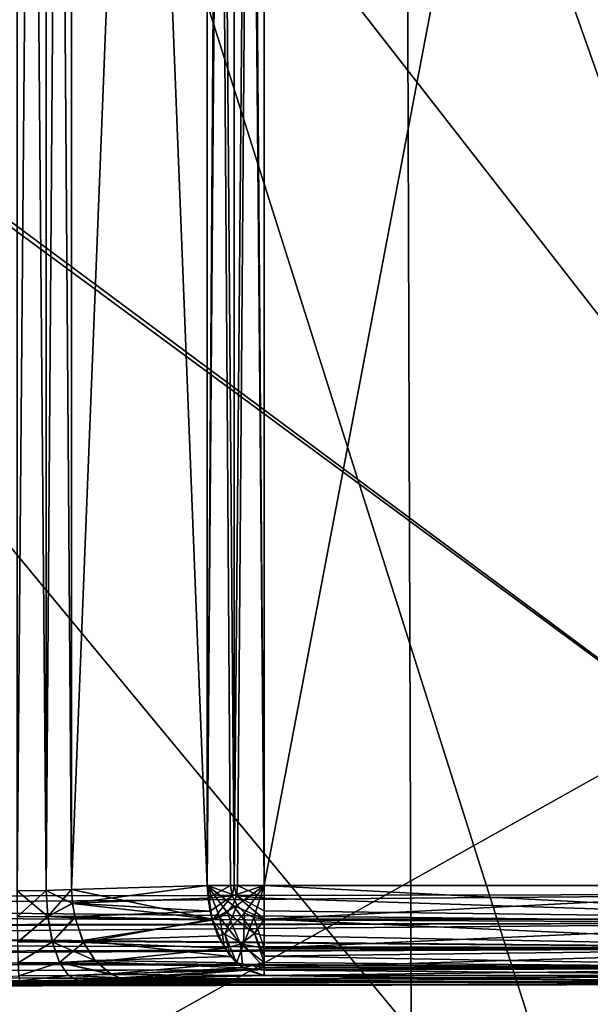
# Model space of a CAD drawing. Header units: millimetres. Extents: x -41 to 11, y -3 to 963.
# Tile 487 of 656: x -34.37 to -32.78, y 354.81 to 357.55. Entities that reach past the tile are written whole.
import ezdxf

# ---------------------------------------------------------------- set-up
doc = ezdxf.new("R2010")
doc.units = ezdxf.units.MM
doc.header["$LTSCALE"] = 65.185185
for name, color, linetype in [('2925', 7, 'CONTINUOUS'), ('2929', 7, 'CONTINUOUS'), ('2944', 7, 'CONTINUOUS'), ('2945', 7, 'CONTINUOUS'), ('2948', 7, 'CONTINUOUS'), ('2954', 7, 'CONTINUOUS'), ('2956', 7, 'CONTINUOUS'), ('2957', 7, 'CONTINUOUS'), ('2958', 7, 'CONTINUOUS'), ('2981', 7, 'CONTINUOUS'), ('2982', 7, 'CONTINUOUS'), ('2991', 7, 'CONTINUOUS'), ('2992', 7, 'CONTINUOUS'), ('3029', 7, 'CONTINUOUS'), ('3031', 7, 'CONTINUOUS'), ('3032', 7, 'CONTINUOUS'), ('3033', 7, 'CONTINUOUS'), ('3043', 7, 'CONTINUOUS'), ('3051', 7, 'CONTINUOUS'), ('3065', 7, 'CONTINUOUS'), ('3066', 7, 'CONTINUOUS'), ('3067', 7, 'CONTINUOUS'), ('3068', 7, 'CONTINUOUS'), ('3069', 7, 'CONTINUOUS'), ('3145', 7, 'CONTINUOUS'), ('3149', 7, 'CONTINUOUS'), ('3321', 7, 'CONTINUOUS'), ('3323', 7, 'CONTINUOUS'), ('3384', 7, 'CONTINUOUS'), ('3385', 7, 'CONTINUOUS')]:
    doc.layers.add(name, color=color, linetype=linetype)

msp = doc.modelspace()

# ---------------------------------------------------------------- linework, layer by layer
at = {"layer": '2925', "linetype": 'CONTINUOUS'}
for points in [[(-32.062, 355.8357, 75.7017), (-32.062, 359.7398, 75.2457), (-34.6518, 359.1577, 80.447), (-32.062, 355.8357, 75.7017)], [(-34.6518, 354.3857, 80.6992), (-32.062, 355.8357, 75.7017), (-34.6518, 359.1577, 80.447), (-34.6518, 354.3857, 80.6992)], [(-32.062, 351.9024, 76.0589), (-32.062, 355.8357, 75.7017), (-34.6518, 354.3857, 80.6992), (-32.062, 351.9024, 76.0589)]]:
    msp.add_3dface(points, dxfattribs=at)
at = {"layer": '2929', "linetype": 'CONTINUOUS'}
for points in [[(-32.062, 359.7398, 26.7543), (-32.062, 355.8357, 26.2983), (-34.6518, 359.1577, 21.553), (-32.062, 359.7398, 26.7543)], [(-34.6518, 359.1577, 21.553), (-32.062, 355.8357, 26.2983), (-34.6518, 354.3857, 21.3008), (-34.6518, 359.1577, 21.553)], [(-32.062, 355.8357, 26.2983), (-32.062, 351.9024, 25.9411), (-34.6518, 354.3857, 21.3008), (-32.062, 355.8357, 26.2983)]]:
    msp.add_3dface(points, dxfattribs=at)
at = {"layer": '2944', "linetype": 'CONTINUOUS'}
for points in [[(-38.3101, 359.8611, 88.7128), (-31.875, 364.683, 89.05), (-31.875, 355.117, 89.05), (-38.3101, 359.8611, 88.7128)], [(-38.2797, 355.1052, 88.7143), (-38.3101, 359.8611, 88.7128), (-31.875, 355.117, 89.05), (-38.2797, 355.1052, 88.7143)]]:
    msp.add_3dface(points, dxfattribs=at)
at = {"layer": '2945', "linetype": 'CONTINUOUS'}
for points in [[(-38.2839, 355.0661, 88.7172), (-38.2797, 355.1052, 88.7143), (-31.875, 355.038, 89.0629), (-38.2839, 355.0661, 88.7172)], [(-38.2797, 355.1052, 88.7143), (-31.875, 355.117, 89.05), (-31.875, 355.038, 89.0629), (-38.2797, 355.1052, 88.7143)], [(-38.2987, 355.0254, 88.7265), (-38.2839, 355.0661, 88.7172), (-31.875, 355.038, 89.0629), (-38.2987, 355.0254, 88.7265)], [(-38.3275, 354.9824, 88.7441), (-38.3012, 355.0206, 88.728), (-31.875, 354.9671, 89.1), (-38.3275, 354.9824, 88.7441)], [(-38.3012, 355.0206, 88.728), (-38.2987, 355.0254, 88.7265), (-31.875, 354.9671, 89.1), (-38.3012, 355.0206, 88.728)], [(-31.875, 354.9671, 89.1), (-38.2987, 355.0254, 88.7265), (-31.875, 355.038, 89.0629), (-31.875, 354.9671, 89.1)], [(-38.363, 354.9479, 88.7657), (-38.3275, 354.9824, 88.7441), (-31.875, 354.9671, 89.1), (-38.363, 354.9479, 88.7657)], [(-31.875, 354.9116, 89.1575), (-38.363, 354.9479, 88.7657), (-31.875, 354.9671, 89.1), (-31.875, 354.9116, 89.1575)], [(-38.4504, 354.8958, 88.8185), (-38.376, 354.9378, 88.7736), (-31.875, 354.9116, 89.1575), (-38.4504, 354.8958, 88.8185)], [(-38.376, 354.9378, 88.7736), (-38.363, 354.9479, 88.7657), (-31.875, 354.9116, 89.1575), (-38.376, 354.9378, 88.7736)], [(-31.875, 354.8771, 89.2297), (-38.4504, 354.8958, 88.8185), (-31.875, 354.9116, 89.1575), (-31.875, 354.8771, 89.2297)], [(-38.553, 354.8648, 88.8802), (-38.4532, 354.8947, 88.8202), (-31.875, 354.8771, 89.2297), (-38.553, 354.8648, 88.8802)], [(-31.875, 354.8671, 89.3091), (-38.553, 354.8648, 88.8802), (-31.875, 354.8771, 89.2297), (-31.875, 354.8671, 89.3091)], [(-38.4532, 354.8947, 88.8202), (-38.4504, 354.8958, 88.8185), (-31.875, 354.8771, 89.2297), (-38.4532, 354.8947, 88.8202)], [(-38.6741, 354.8547, 88.9527), (-38.5602, 354.8635, 88.8845), (-31.875, 354.8671, 89.3091), (-38.6741, 354.8547, 88.9527)], [(-38.5602, 354.8635, 88.8845), (-38.553, 354.8648, 88.8802), (-31.875, 354.8671, 89.3091), (-38.5602, 354.8635, 88.8845)]]:
    msp.add_3dface(points, dxfattribs=at)
at = {"layer": '2948', "linetype": 'CONTINUOUS'}
for points in [[(-34.3655, 354.8769, 89.5875), (-31.875, 354.8671, 89.3091), (-34.2046, 354.878, 89.6188), (-34.3655, 354.8769, 89.5875)], [(-34.2046, 354.878, 89.6188), (-31.875, 354.8671, 89.3091), (-34.0627, 354.8808, 89.7004), (-34.2046, 354.878, 89.6188)], [(-34.0627, 354.8808, 89.7004), (-31.875, 354.8671, 89.3091), (-33.6858, 354.8916, 90.0087), (-34.0627, 354.8808, 89.7004)], [(-33.6858, 354.8916, 90.0087), (-31.875, 354.8671, 89.3091), (-31.875, 354.8916, 90.0087), (-33.6858, 354.8916, 90.0087)], [(-38.6741, 354.8547, 88.9527), (-31.875, 354.8671, 89.3091), (-34.3655, 354.8769, 89.5875), (-38.6741, 354.8547, 88.9527)]]:
    msp.add_3dface(points, dxfattribs=at)
at = {"layer": '2954', "linetype": 'CONTINUOUS'}
for points in [[(-31.875, 355.1414, 90.25), (-31.875, 364.6586, 90.25), (-33.6858, 355.1414, 90.25), (-31.875, 355.1414, 90.25)], [(-31.875, 364.6586, 90.25), (-33.6858, 364.6586, 90.25), (-33.6858, 355.1414, 90.25), (-31.875, 364.6586, 90.25)]]:
    msp.add_3dface(points, dxfattribs=at)
at = {"layer": '2956', "linetype": 'CONTINUOUS'}
for points in [[(-33.8441, 364.6586, 90.1935), (-33.7792, 355.1414, 90.2319), (-33.7698, 355.1414, 90.2354), (-33.8441, 364.6586, 90.1935)], [(-33.8441, 364.6586, 90.1935), (-33.8441, 355.1414, 90.1935), (-33.7792, 355.1414, 90.2319), (-33.8441, 364.6586, 90.1935)], [(-33.7698, 364.6586, 90.2354), (-33.8441, 364.6586, 90.1935), (-33.7698, 355.1414, 90.2354), (-33.7698, 364.6586, 90.2354)], [(-33.6858, 355.1414, 90.25), (-33.7698, 364.6586, 90.2354), (-33.7698, 355.1414, 90.2354), (-33.6858, 355.1414, 90.25)], [(-33.7598, 364.6586, 90.2388), (-33.7698, 364.6586, 90.2354), (-33.6858, 355.1414, 90.25), (-33.7598, 364.6586, 90.2388)], [(-33.6858, 364.6586, 90.25), (-33.7598, 364.6586, 90.2388), (-33.6858, 355.1414, 90.25), (-33.6858, 364.6586, 90.25)]]:
    msp.add_3dface(points, dxfattribs=at)
at = {"layer": '2957', "linetype": 'CONTINUOUS'}
for points in [[(-33.7792, 355.1414, 90.2319), (-33.8441, 355.1414, 90.1935), (-33.8419, 355.1064, 90.1921), (-33.7792, 355.1414, 90.2319)], [(-33.7747, 355.1125, 90.2319), (-33.7792, 355.1414, 90.2319), (-33.8419, 355.1064, 90.1921), (-33.7747, 355.1125, 90.2319)], [(-33.7792, 355.1414, 90.2319), (-33.7747, 355.1125, 90.2319), (-33.7698, 355.1414, 90.2354), (-33.7792, 355.1414, 90.2319)], [(-33.7747, 355.1125, 90.2319), (-33.6858, 355.1414, 90.25), (-33.7698, 355.1414, 90.2354), (-33.7747, 355.1125, 90.2319)], [(-33.7614, 355.0865, 90.2319), (-33.6858, 355.1414, 90.25), (-33.7747, 355.1125, 90.2319), (-33.7614, 355.0865, 90.2319)], [(-33.7407, 355.0658, 90.2319), (-33.6858, 355.1414, 90.25), (-33.7614, 355.0865, 90.2319), (-33.7407, 355.0658, 90.2319)], [(-33.7146, 355.0525, 90.2319), (-33.6858, 355.1414, 90.25), (-33.7407, 355.0658, 90.2319), (-33.7146, 355.0525, 90.2319)], [(-33.6858, 355.0479, 90.2319), (-33.6858, 355.1414, 90.25), (-33.7146, 355.0525, 90.2319), (-33.6858, 355.0479, 90.2319)], [(-33.8364, 355.0706, 90.1866), (-33.7747, 355.1125, 90.2319), (-33.8419, 355.1064, 90.1921), (-33.8364, 355.0706, 90.1866)], [(-33.8302, 355.0452, 90.1799), (-33.7747, 355.1125, 90.2319), (-33.8364, 355.0706, 90.1866), (-33.8302, 355.0452, 90.1799)], [(-33.7614, 355.0865, 90.2319), (-33.7747, 355.1125, 90.2319), (-33.8302, 355.0452, 90.1799), (-33.7614, 355.0865, 90.2319)], [(-33.7949, 355.0064, 90.1799), (-33.7614, 355.0865, 90.2319), (-33.8302, 355.0452, 90.1799), (-33.7949, 355.0064, 90.1799)], [(-33.7407, 355.0658, 90.2319), (-33.7614, 355.0865, 90.2319), (-33.7949, 355.0064, 90.1799), (-33.7407, 355.0658, 90.2319)], [(-33.7949, 355.0064, 90.1799), (-33.8302, 355.0452, 90.1799), (-33.8147, 355.0017, 90.1624), (-33.7949, 355.0064, 90.1799)], [(-33.7436, 354.9778, 90.1799), (-33.7407, 355.0658, 90.2319), (-33.7949, 355.0064, 90.1799), (-33.7436, 354.9778, 90.1799)], [(-33.7146, 355.0525, 90.2319), (-33.7407, 355.0658, 90.2319), (-33.7436, 354.9778, 90.1799), (-33.7146, 355.0525, 90.2319)], [(-33.6858, 354.9678, 90.1799), (-33.7146, 355.0525, 90.2319), (-33.7436, 354.9778, 90.1799), (-33.6858, 354.9678, 90.1799)], [(-33.6858, 354.9678, 90.1799), (-33.6858, 355.0479, 90.2319), (-33.7146, 355.0525, 90.2319), (-33.6858, 354.9678, 90.1799)], [(-33.7796, 354.9442, 90.1216), (-33.7949, 355.0064, 90.1799), (-33.8147, 355.0017, 90.1624), (-33.7796, 354.9442, 90.1216)], [(-33.7629, 354.9265, 90.1018), (-33.7949, 355.0064, 90.1799), (-33.7796, 354.9442, 90.1216), (-33.7629, 354.9265, 90.1018)], [(-33.7436, 354.9778, 90.1799), (-33.7949, 355.0064, 90.1799), (-33.7629, 354.9265, 90.1018), (-33.7436, 354.9778, 90.1799)], [(-33.6858, 354.913, 90.1017), (-33.7436, 354.9778, 90.1799), (-33.7629, 354.9265, 90.1018), (-33.6858, 354.913, 90.1017)], [(-33.6858, 354.913, 90.1017), (-33.6858, 354.9678, 90.1799), (-33.7436, 354.9778, 90.1799), (-33.6858, 354.913, 90.1017)], [(-33.6858, 354.913, 90.1017), (-33.7629, 354.9265, 90.1018), (-33.7348, 354.9059, 90.0681), (-33.6858, 354.913, 90.1017)], [(-33.6858, 354.8916, 90.0087), (-33.6858, 354.913, 90.1017), (-33.7348, 354.9059, 90.0681), (-33.6858, 354.8916, 90.0087)]]:
    msp.add_3dface(points, dxfattribs=at)
at = {"layer": '2958', "linetype": 'CONTINUOUS'}
for points in [[(-31.875, 355.0477, 90.2318), (-31.875, 355.1414, 90.25), (-33.6858, 355.0479, 90.2319), (-31.875, 355.0477, 90.2318)], [(-33.6858, 355.0479, 90.2319), (-31.875, 355.1414, 90.25), (-33.6858, 355.1414, 90.25), (-33.6858, 355.0479, 90.2319)], [(-33.6858, 354.9678, 90.1799), (-31.875, 355.0477, 90.2318), (-33.6858, 355.0479, 90.2319), (-33.6858, 354.9678, 90.1799)], [(-31.875, 354.9678, 90.1798), (-31.875, 355.0477, 90.2318), (-33.6858, 354.9678, 90.1799), (-31.875, 354.9678, 90.1798)], [(-33.6858, 354.913, 90.1017), (-31.875, 354.9678, 90.1798), (-33.6858, 354.9678, 90.1799), (-33.6858, 354.913, 90.1017)], [(-31.875, 354.9131, 90.1017), (-31.875, 354.9678, 90.1798), (-33.6858, 354.913, 90.1017), (-31.875, 354.9131, 90.1017)], [(-33.6858, 354.8916, 90.0087), (-31.875, 354.9131, 90.1017), (-33.6858, 354.913, 90.1017), (-33.6858, 354.8916, 90.0087)], [(-33.6858, 354.8916, 90.0087), (-31.875, 354.8916, 90.0087), (-31.875, 354.9131, 90.1017), (-33.6858, 354.8916, 90.0087)]]:
    msp.add_3dface(points, dxfattribs=at)
at = {"layer": '2981', "linetype": 'CONTINUOUS'}
for points in [[(-34.3724, 355.1267, 89.8287), (-34.2919, 355.1278, 89.8444), (-34.3723, 364.6733, 89.8287), (-34.3724, 355.1267, 89.8287)], [(-34.3723, 364.6733, 89.8287), (-34.2919, 355.1278, 89.8444), (-34.2919, 364.6722, 89.8444), (-34.3723, 364.6733, 89.8287)], [(-34.2919, 355.1278, 89.8444), (-34.221, 355.1307, 89.8851), (-34.2919, 364.6722, 89.8444), (-34.2919, 355.1278, 89.8444)], [(-34.221, 355.1307, 89.8851), (-34.221, 364.6693, 89.8851), (-34.2919, 364.6722, 89.8444), (-34.221, 355.1307, 89.8851)]]:
    msp.add_3dface(points, dxfattribs=at)
at = {"layer": '2982', "linetype": 'CONTINUOUS'}
for points in [[(-34.221, 364.6693, 89.8851), (-34.221, 355.1307, 89.8851), (-33.8441, 364.6586, 90.1935), (-34.221, 364.6693, 89.8851)], [(-33.8441, 364.6586, 90.1935), (-34.221, 355.1307, 89.8851), (-33.8441, 355.1414, 90.1935), (-33.8441, 364.6586, 90.1935)]]:
    msp.add_3dface(points, dxfattribs=at)
at = {"layer": '2991', "linetype": 'CONTINUOUS'}
for points in [[(-34.2919, 355.1278, 89.8444), (-34.3724, 355.1267, 89.8287), (-34.372, 355.0548, 89.8181), (-34.2919, 355.1278, 89.8444)], [(-34.2919, 355.1278, 89.8444), (-34.372, 355.0548, 89.8181), (-34.2874, 355.0558, 89.8347), (-34.2919, 355.1278, 89.8444)], [(-34.221, 355.1307, 89.8851), (-34.2919, 355.1278, 89.8444), (-34.2874, 355.0558, 89.8347), (-34.221, 355.1307, 89.8851)], [(-34.2185, 355.0925, 89.8834), (-34.221, 355.1307, 89.8851), (-34.2874, 355.0558, 89.8347), (-34.2185, 355.0925, 89.8834)], [(-34.2122, 355.055, 89.8771), (-34.2185, 355.0925, 89.8834), (-34.2874, 355.0558, 89.8347), (-34.2122, 355.055, 89.8771)], [(-34.372, 355.0548, 89.8181), (-34.371, 354.9843, 89.7842), (-34.2874, 355.0558, 89.8347), (-34.372, 355.0548, 89.8181)], [(-34.2874, 355.0558, 89.8347), (-34.371, 354.9843, 89.7842), (-34.2747, 354.9852, 89.8031), (-34.2874, 355.0558, 89.8347)], [(-34.2122, 355.055, 89.8771), (-34.2874, 355.0558, 89.8347), (-34.2747, 354.9852, 89.8031), (-34.2122, 355.055, 89.8771)], [(-34.1904, 354.9884, 89.8527), (-34.2122, 355.055, 89.8771), (-34.2747, 354.9852, 89.8031), (-34.1904, 354.9884, 89.8527)], [(-34.1563, 354.9331, 89.8129), (-34.1904, 354.9884, 89.8527), (-34.2747, 354.9852, 89.8031), (-34.1563, 354.9331, 89.8129)], [(-34.371, 354.9843, 89.7842), (-34.3694, 354.9265, 89.7285), (-34.2747, 354.9852, 89.8031), (-34.371, 354.9843, 89.7842)], [(-34.2747, 354.9852, 89.8031), (-34.3694, 354.9265, 89.7285), (-34.2545, 354.9274, 89.751), (-34.2747, 354.9852, 89.8031)], [(-34.1563, 354.9331, 89.8129), (-34.2747, 354.9852, 89.8031), (-34.2545, 354.9274, 89.751), (-34.1563, 354.9331, 89.8129)], [(-34.1125, 354.8956, 89.7607), (-34.1563, 354.9331, 89.8129), (-34.2545, 354.9274, 89.751), (-34.1125, 354.8956, 89.7607)], [(-34.3694, 354.9265, 89.7285), (-34.3674, 354.89, 89.6592), (-34.2545, 354.9274, 89.751), (-34.3694, 354.9265, 89.7285)], [(-34.2545, 354.9274, 89.751), (-34.3674, 354.89, 89.6592), (-34.2298, 354.891, 89.6861), (-34.2545, 354.9274, 89.751)], [(-34.1125, 354.8956, 89.7607), (-34.2545, 354.9274, 89.751), (-34.2298, 354.891, 89.6861), (-34.1125, 354.8956, 89.7607)], [(-34.3674, 354.89, 89.6592), (-34.3655, 354.8769, 89.5875), (-34.2298, 354.891, 89.6861), (-34.3674, 354.89, 89.6592)], [(-34.3655, 354.8769, 89.5875), (-34.2046, 354.878, 89.6188), (-34.2298, 354.891, 89.6861), (-34.3655, 354.8769, 89.5875)], [(-34.0875, 354.885, 89.7306), (-34.1125, 354.8956, 89.7607), (-34.2298, 354.891, 89.6861), (-34.0875, 354.885, 89.7306)], [(-34.2046, 354.878, 89.6188), (-34.0875, 354.885, 89.7306), (-34.2298, 354.891, 89.6861), (-34.2046, 354.878, 89.6188)], [(-34.2046, 354.878, 89.6188), (-34.0627, 354.8808, 89.7004), (-34.0875, 354.885, 89.7306), (-34.2046, 354.878, 89.6188)]]:
    msp.add_3dface(points, dxfattribs=at)
at = {"layer": '2992', "linetype": 'CONTINUOUS'}
for points in [[(-33.8441, 355.1414, 90.1935), (-34.221, 355.1307, 89.8851), (-34.2185, 355.0925, 89.8834), (-33.8441, 355.1414, 90.1935)], [(-33.8419, 355.1064, 90.1921), (-33.8441, 355.1414, 90.1935), (-34.2185, 355.0925, 89.8834), (-33.8419, 355.1064, 90.1921)], [(-33.8364, 355.0706, 90.1866), (-33.8419, 355.1064, 90.1921), (-34.2185, 355.0925, 89.8834), (-33.8364, 355.0706, 90.1866)], [(-34.2122, 355.055, 89.8771), (-33.8364, 355.0706, 90.1866), (-34.2185, 355.0925, 89.8834), (-34.2122, 355.055, 89.8771)], [(-33.8302, 355.0452, 90.1799), (-33.8364, 355.0706, 90.1866), (-34.2122, 355.055, 89.8771), (-33.8302, 355.0452, 90.1799)], [(-34.1904, 354.9884, 89.8527), (-33.8302, 355.0452, 90.1799), (-34.2122, 355.055, 89.8771), (-34.1904, 354.9884, 89.8527)], [(-33.8147, 355.0017, 90.1624), (-33.8302, 355.0452, 90.1799), (-34.1904, 354.9884, 89.8527), (-33.8147, 355.0017, 90.1624)], [(-33.7796, 354.9442, 90.1216), (-33.8147, 355.0017, 90.1624), (-34.1904, 354.9884, 89.8527), (-33.7796, 354.9442, 90.1216)], [(-34.1563, 354.9331, 89.8129), (-33.7796, 354.9442, 90.1216), (-34.1904, 354.9884, 89.8527), (-34.1563, 354.9331, 89.8129)], [(-33.7629, 354.9265, 90.1018), (-33.7796, 354.9442, 90.1216), (-34.1563, 354.9331, 89.8129), (-33.7629, 354.9265, 90.1018)], [(-34.1125, 354.8956, 89.7607), (-33.7629, 354.9265, 90.1018), (-34.1563, 354.9331, 89.8129), (-34.1125, 354.8956, 89.7607)], [(-33.7348, 354.9059, 90.0681), (-33.7629, 354.9265, 90.1018), (-34.1125, 354.8956, 89.7607), (-33.7348, 354.9059, 90.0681)], [(-34.0875, 354.885, 89.7306), (-33.7348, 354.9059, 90.0681), (-34.1125, 354.8956, 89.7607), (-34.0875, 354.885, 89.7306)], [(-34.0627, 354.8808, 89.7004), (-33.7348, 354.9059, 90.0681), (-34.0875, 354.885, 89.7306), (-34.0627, 354.8808, 89.7004)], [(-34.0627, 354.8808, 89.7004), (-33.6858, 354.8916, 90.0087), (-33.7348, 354.9059, 90.0681), (-34.0627, 354.8808, 89.7004)]]:
    msp.add_3dface(points, dxfattribs=at)
at = {"layer": '3029', "linetype": 'CONTINUOUS'}
for points in [[(-33.8441, 355.1414, 11.8065), (-34.221, 355.1307, 12.1149), (-34.221, 364.6693, 12.1149), (-33.8441, 355.1414, 11.8065)], [(-33.8441, 364.6586, 11.8065), (-33.8441, 355.1414, 11.8065), (-34.221, 364.6693, 12.1149), (-33.8441, 364.6586, 11.8065)]]:
    msp.add_3dface(points, dxfattribs=at)
at = {"layer": '3031', "linetype": 'CONTINUOUS'}
for points in [[(-33.8441, 355.1414, 11.8065), (-33.8441, 364.6586, 11.8065), (-33.7792, 364.6586, 11.7681), (-33.8441, 355.1414, 11.8065)], [(-33.7698, 355.1414, 11.7646), (-33.8441, 355.1414, 11.8065), (-33.7698, 364.6586, 11.7646), (-33.7698, 355.1414, 11.7646)], [(-33.8441, 355.1414, 11.8065), (-33.7792, 364.6586, 11.7681), (-33.7698, 364.6586, 11.7646), (-33.8441, 355.1414, 11.8065)], [(-33.6858, 364.6586, 11.75), (-33.7698, 355.1414, 11.7646), (-33.7698, 364.6586, 11.7646), (-33.6858, 364.6586, 11.75)], [(-33.7598, 355.1414, 11.7612), (-33.7698, 355.1414, 11.7646), (-33.6858, 364.6586, 11.75), (-33.7598, 355.1414, 11.7612)], [(-33.6858, 355.1414, 11.75), (-33.7598, 355.1414, 11.7612), (-33.6858, 364.6586, 11.75), (-33.6858, 355.1414, 11.75)]]:
    msp.add_3dface(points, dxfattribs=at)
at = {"layer": '3032', "linetype": 'CONTINUOUS'}
for points in [[(-33.8309, 355.0475, 11.8194), (-33.8441, 355.1414, 11.8065), (-33.8088, 355.0526, 11.8013), (-33.8309, 355.0475, 11.8194)], [(-33.8441, 355.1414, 11.8065), (-33.7632, 355.1128, 11.764), (-33.7733, 355.0869, 11.7723), (-33.8441, 355.1414, 11.8065)], [(-33.8441, 355.1414, 11.8065), (-33.789, 355.0662, 11.7851), (-33.8088, 355.0526, 11.8013), (-33.8441, 355.1414, 11.8065)], [(-33.8441, 355.1414, 11.8065), (-33.7733, 355.0869, 11.7723), (-33.789, 355.0662, 11.7851), (-33.8441, 355.1414, 11.8065)], [(-33.7632, 355.1128, 11.764), (-33.8441, 355.1414, 11.8065), (-33.7698, 355.1414, 11.7646), (-33.7632, 355.1128, 11.764)], [(-33.7598, 355.1414, 11.7612), (-33.7632, 355.1128, 11.764), (-33.7698, 355.1414, 11.7646), (-33.7598, 355.1414, 11.7612)], [(-33.7598, 355.1414, 11.7612), (-33.6858, 355.1065, 11.7525), (-33.7632, 355.1128, 11.764), (-33.7598, 355.1414, 11.7612)], [(-33.6858, 355.1414, 11.75), (-33.6858, 355.1065, 11.7525), (-33.7598, 355.1414, 11.7612), (-33.6858, 355.1414, 11.75)], [(-33.7632, 355.1128, 11.764), (-33.6858, 355.0475, 11.7683), (-33.7733, 355.0869, 11.7723), (-33.7632, 355.1128, 11.764)], [(-33.6858, 355.0709, 11.7602), (-33.6858, 355.0475, 11.7683), (-33.7632, 355.1128, 11.764), (-33.6858, 355.0709, 11.7602)], [(-33.6858, 355.1065, 11.7525), (-33.6858, 355.0709, 11.7602), (-33.7632, 355.1128, 11.764), (-33.6858, 355.1065, 11.7525)], [(-33.7733, 355.0869, 11.7723), (-33.7127, 355.0077, 11.7905), (-33.789, 355.0662, 11.7851), (-33.7733, 355.0869, 11.7723)], [(-33.6858, 355.0475, 11.7683), (-33.7127, 355.0077, 11.7905), (-33.7733, 355.0869, 11.7723), (-33.6858, 355.0475, 11.7683)], [(-33.7963, 354.9672, 11.8589), (-33.8309, 355.0475, 11.8194), (-33.8088, 355.0526, 11.8013), (-33.7963, 354.9672, 11.8589)], [(-33.789, 355.0662, 11.7851), (-33.7518, 354.9782, 11.8225), (-33.8088, 355.0526, 11.8013), (-33.789, 355.0662, 11.7851)], [(-33.7518, 354.9782, 11.8225), (-33.7963, 354.9672, 11.8589), (-33.8088, 355.0526, 11.8013), (-33.7518, 354.9782, 11.8225)], [(-33.7127, 355.0077, 11.7905), (-33.7518, 354.9782, 11.8225), (-33.789, 355.0662, 11.7851), (-33.7127, 355.0077, 11.7905)], [(-33.6858, 355.0475, 11.7683), (-33.6858, 355.0023, 11.7923), (-33.7127, 355.0077, 11.7905), (-33.6858, 355.0475, 11.7683)], [(-33.7127, 355.0077, 11.7905), (-33.6858, 354.9278, 11.8702), (-33.7518, 354.9782, 11.8225), (-33.7127, 355.0077, 11.7905)], [(-33.6858, 354.9448, 11.8456), (-33.6858, 354.9278, 11.8702), (-33.7127, 355.0077, 11.7905), (-33.6858, 354.9448, 11.8456)], [(-33.6858, 355.0023, 11.7923), (-33.6858, 354.9448, 11.8456), (-33.7127, 355.0077, 11.7905), (-33.6858, 355.0023, 11.7923)], [(-33.7454, 354.9125, 11.9191), (-33.7963, 354.9672, 11.8589), (-33.7518, 354.9782, 11.8225), (-33.7454, 354.9125, 11.9191)], [(-33.6858, 354.9278, 11.8702), (-33.7454, 354.9125, 11.9191), (-33.7518, 354.9782, 11.8225), (-33.6858, 354.9278, 11.8702)], [(-33.6858, 354.9064, 11.9148), (-33.7454, 354.9125, 11.9191), (-33.6858, 354.9278, 11.8702), (-33.6858, 354.9064, 11.9148)], [(-33.6858, 354.8916, 11.9913), (-33.7454, 354.9125, 11.9191), (-33.6858, 354.9064, 11.9148), (-33.6858, 354.8916, 11.9913)]]:
    msp.add_3dface(points, dxfattribs=at)
at = {"layer": '3033', "linetype": 'CONTINUOUS'}
for points in [[(-33.6858, 355.1414, 11.75), (-31.875, 355.1414, 11.75), (-31.875, 355.0477, 11.7682), (-33.6858, 355.1414, 11.75)], [(-33.6858, 355.1065, 11.7525), (-33.6858, 355.1414, 11.75), (-31.875, 355.0477, 11.7682), (-33.6858, 355.1065, 11.7525)], [(-33.6858, 355.0709, 11.7602), (-33.6858, 355.1065, 11.7525), (-31.875, 355.0477, 11.7682), (-33.6858, 355.0709, 11.7602)], [(-33.6858, 355.0475, 11.7683), (-33.6858, 355.0709, 11.7602), (-31.875, 355.0477, 11.7682), (-33.6858, 355.0475, 11.7683)], [(-31.875, 354.9678, 11.8202), (-33.6858, 355.0475, 11.7683), (-31.875, 355.0477, 11.7682), (-31.875, 354.9678, 11.8202)], [(-33.6858, 355.0023, 11.7923), (-33.6858, 355.0475, 11.7683), (-31.875, 354.9678, 11.8202), (-33.6858, 355.0023, 11.7923)], [(-33.6858, 354.9448, 11.8456), (-33.6858, 355.0023, 11.7923), (-31.875, 354.9678, 11.8202), (-33.6858, 354.9448, 11.8456)], [(-31.875, 354.9131, 11.8983), (-33.6858, 354.9448, 11.8456), (-31.875, 354.9678, 11.8202), (-31.875, 354.9131, 11.8983)], [(-33.6858, 354.9278, 11.8702), (-33.6858, 354.9448, 11.8456), (-31.875, 354.9131, 11.8983), (-33.6858, 354.9278, 11.8702)], [(-33.6858, 354.9064, 11.9148), (-33.6858, 354.9278, 11.8702), (-31.875, 354.9131, 11.8983), (-33.6858, 354.9064, 11.9148)], [(-31.875, 354.8916, 11.9913), (-33.6858, 354.9064, 11.9148), (-31.875, 354.9131, 11.8983), (-31.875, 354.8916, 11.9913)], [(-31.875, 354.8916, 11.9913), (-33.6858, 354.8916, 11.9913), (-33.6858, 354.9064, 11.9148), (-31.875, 354.8916, 11.9913)]]:
    msp.add_3dface(points, dxfattribs=at)
at = {"layer": '3043', "linetype": 'CONTINUOUS'}
for points in [[(-34.2919, 364.6722, 12.1556), (-34.3723, 355.1267, 12.1713), (-34.3724, 364.6733, 12.1713), (-34.2919, 364.6722, 12.1556)], [(-34.2919, 355.1278, 12.1556), (-34.3723, 355.1267, 12.1713), (-34.2919, 364.6722, 12.1556), (-34.2919, 355.1278, 12.1556)], [(-34.221, 364.6693, 12.1149), (-34.2919, 355.1278, 12.1556), (-34.2919, 364.6722, 12.1556), (-34.221, 364.6693, 12.1149)], [(-34.221, 355.1307, 12.1149), (-34.2919, 355.1278, 12.1556), (-34.221, 364.6693, 12.1149), (-34.221, 355.1307, 12.1149)]]:
    msp.add_3dface(points, dxfattribs=at)
at = {"layer": '3051', "linetype": 'CONTINUOUS'}
for points in [[(-31.875, 355.1414, 11.75), (-33.6858, 355.1414, 11.75), (-33.6858, 364.6586, 11.75), (-31.875, 355.1414, 11.75)], [(-31.875, 364.6586, 11.75), (-31.875, 355.1414, 11.75), (-33.6858, 364.6586, 11.75), (-31.875, 364.6586, 11.75)]]:
    msp.add_3dface(points, dxfattribs=at)
at = {"layer": '3065', "linetype": 'CONTINUOUS'}
for points in [[(-38.3104, 359.9001, 13.2873), (-31.875, 355.117, 12.95), (-31.875, 364.683, 12.95), (-38.3104, 359.9001, 13.2873)], [(-38.3104, 359.9001, 13.2873), (-38.2797, 355.1052, 13.2857), (-31.875, 355.117, 12.95), (-38.3104, 359.9001, 13.2873)]]:
    msp.add_3dface(points, dxfattribs=at)
at = {"layer": '3066', "linetype": 'CONTINUOUS'}
for points in [[(-38.2797, 355.1052, 13.2857), (-38.2839, 355.0661, 13.2828), (-31.875, 355.117, 12.95), (-38.2797, 355.1052, 13.2857)], [(-31.875, 355.117, 12.95), (-38.2839, 355.0661, 13.2828), (-31.875, 355.038, 12.9371), (-31.875, 355.117, 12.95)], [(-38.2839, 355.0661, 13.2828), (-38.2987, 355.0254, 13.2735), (-31.875, 355.038, 12.9371), (-38.2839, 355.0661, 13.2828)], [(-38.3012, 355.0205, 13.272), (-38.3275, 354.9823, 13.2559), (-31.875, 355.038, 12.9371), (-38.3012, 355.0205, 13.272)], [(-31.875, 355.038, 12.9371), (-38.3275, 354.9823, 13.2559), (-31.875, 354.9671, 12.9), (-31.875, 355.038, 12.9371)], [(-38.2987, 355.0254, 13.2735), (-38.3012, 355.0205, 13.272), (-31.875, 355.038, 12.9371), (-38.2987, 355.0254, 13.2735)], [(-31.875, 354.9671, 12.9), (-38.376, 354.9378, 13.2264), (-31.875, 354.9116, 12.8425), (-31.875, 354.9671, 12.9)], [(-38.363, 354.9479, 13.2343), (-38.376, 354.9378, 13.2264), (-31.875, 354.9671, 12.9), (-38.363, 354.9479, 13.2343)], [(-38.3275, 354.9823, 13.2559), (-38.363, 354.9479, 13.2343), (-31.875, 354.9671, 12.9), (-38.3275, 354.9823, 13.2559)], [(-38.376, 354.9378, 13.2264), (-38.4503, 354.8959, 13.1815), (-31.875, 354.9116, 12.8425), (-38.376, 354.9378, 13.2264)], [(-38.4503, 354.8959, 13.1815), (-38.4532, 354.8947, 13.1798), (-31.875, 354.9116, 12.8425), (-38.4503, 354.8959, 13.1815)], [(-31.875, 354.9116, 12.8425), (-38.4532, 354.8947, 13.1798), (-31.875, 354.8771, 12.7703), (-31.875, 354.9116, 12.8425)], [(-38.6741, 354.8547, 13.0473), (-31.875, 354.8671, 12.6909), (-31.875, 354.8771, 12.7703), (-38.6741, 354.8547, 13.0473)], [(-38.5602, 354.8635, 13.1155), (-38.6741, 354.8547, 13.0473), (-31.875, 354.8771, 12.7703), (-38.5602, 354.8635, 13.1155)], [(-38.5529, 354.8648, 13.1199), (-38.5602, 354.8635, 13.1155), (-31.875, 354.8771, 12.7703), (-38.5529, 354.8648, 13.1199)], [(-38.4532, 354.8947, 13.1798), (-38.5529, 354.8648, 13.1199), (-31.875, 354.8771, 12.7703), (-38.4532, 354.8947, 13.1798)]]:
    msp.add_3dface(points, dxfattribs=at)
at = {"layer": '3067', "linetype": 'CONTINUOUS'}
for points in [[(-34.3653, 354.8769, 12.4125), (-38.6741, 354.8547, 13.0473), (-34.5274, 354.8776, 12.3902), (-34.3653, 354.8769, 12.4125)], [(-34.2044, 354.878, 12.3811), (-31.875, 354.8916, 11.9913), (-34.3653, 354.8769, 12.4125), (-34.2044, 354.878, 12.3811)], [(-31.875, 354.8916, 11.9913), (-31.875, 354.8671, 12.6909), (-34.3653, 354.8769, 12.4125), (-31.875, 354.8916, 11.9913)], [(-34.0626, 354.8808, 12.2996), (-31.875, 354.8916, 11.9913), (-34.2044, 354.878, 12.3811), (-34.0626, 354.8808, 12.2996)], [(-33.6858, 354.8916, 11.9913), (-31.875, 354.8916, 11.9913), (-34.0626, 354.8808, 12.2996), (-33.6858, 354.8916, 11.9913)], [(-31.875, 354.8671, 12.6909), (-38.6741, 354.8547, 13.0473), (-34.3653, 354.8769, 12.4125), (-31.875, 354.8671, 12.6909)]]:
    msp.add_3dface(points, dxfattribs=at)
at = {"layer": '3068', "linetype": 'CONTINUOUS'}
for points in [[(-33.8309, 355.0475, 11.8194), (-34.221, 355.1307, 12.1149), (-33.8441, 355.1414, 11.8065), (-33.8309, 355.0475, 11.8194)], [(-34.2183, 355.0914, 12.1167), (-34.221, 355.1307, 12.1149), (-33.8309, 355.0475, 11.8194), (-34.2183, 355.0914, 12.1167)], [(-34.2116, 355.052, 12.1236), (-34.2183, 355.0914, 12.1167), (-33.8309, 355.0475, 11.8194), (-34.2116, 355.052, 12.1236)], [(-34.1878, 354.9829, 12.1502), (-34.2116, 355.052, 12.1236), (-33.8309, 355.0475, 11.8194), (-34.1878, 354.9829, 12.1502)], [(-33.7963, 354.9672, 11.8589), (-34.1878, 354.9829, 12.1502), (-33.8309, 355.0475, 11.8194), (-33.7963, 354.9672, 11.8589)], [(-34.1528, 354.9291, 12.1912), (-34.1878, 354.9829, 12.1502), (-33.7963, 354.9672, 11.8589), (-34.1528, 354.9291, 12.1912)], [(-33.7454, 354.9125, 11.9191), (-34.1528, 354.9291, 12.1912), (-33.7963, 354.9672, 11.8589), (-33.7454, 354.9125, 11.9191)], [(-34.1106, 354.8946, 12.2415), (-34.1528, 354.9291, 12.1912), (-33.7454, 354.9125, 11.9191), (-34.1106, 354.8946, 12.2415)], [(-33.6858, 354.8916, 11.9913), (-34.1106, 354.8946, 12.2415), (-33.7454, 354.9125, 11.9191), (-33.6858, 354.8916, 11.9913)], [(-33.6858, 354.8916, 11.9913), (-34.0868, 354.8848, 12.2702), (-34.1106, 354.8946, 12.2415), (-33.6858, 354.8916, 11.9913)], [(-33.6858, 354.8916, 11.9913), (-34.0626, 354.8808, 12.2996), (-34.0868, 354.8848, 12.2702), (-33.6858, 354.8916, 11.9913)]]:
    msp.add_3dface(points, dxfattribs=at)
at = {"layer": '3069', "linetype": 'CONTINUOUS'}
for points in [[(-34.2919, 355.1278, 12.1556), (-34.2873, 355.0558, 12.1652), (-34.3723, 355.1267, 12.1713), (-34.2919, 355.1278, 12.1556)], [(-34.3723, 355.1267, 12.1713), (-34.2873, 355.0558, 12.1652), (-34.3719, 355.0548, 12.1819), (-34.3723, 355.1267, 12.1713)], [(-34.221, 355.1307, 12.1149), (-34.2183, 355.0914, 12.1167), (-34.2919, 355.1278, 12.1556), (-34.221, 355.1307, 12.1149)], [(-34.2919, 355.1278, 12.1556), (-34.2183, 355.0914, 12.1167), (-34.2873, 355.0558, 12.1652), (-34.2919, 355.1278, 12.1556)], [(-34.2183, 355.0914, 12.1167), (-34.2116, 355.052, 12.1236), (-34.2873, 355.0558, 12.1652), (-34.2183, 355.0914, 12.1167)], [(-34.3719, 355.0548, 12.1819), (-34.2873, 355.0558, 12.1652), (-34.3709, 354.9843, 12.2158), (-34.3719, 355.0548, 12.1819)], [(-34.2873, 355.0558, 12.1652), (-34.2746, 354.9852, 12.1969), (-34.3709, 354.9843, 12.2158), (-34.2873, 355.0558, 12.1652)], [(-34.2873, 355.0558, 12.1652), (-34.2116, 355.052, 12.1236), (-34.2746, 354.9852, 12.1969), (-34.2873, 355.0558, 12.1652)], [(-34.2116, 355.052, 12.1236), (-34.1878, 354.9829, 12.1502), (-34.2746, 354.9852, 12.1969), (-34.2116, 355.052, 12.1236)], [(-34.3709, 354.9843, 12.2158), (-34.2746, 354.9852, 12.1969), (-34.3693, 354.9265, 12.2715), (-34.3709, 354.9843, 12.2158)], [(-34.2746, 354.9852, 12.1969), (-34.2544, 354.9274, 12.249), (-34.3693, 354.9265, 12.2715), (-34.2746, 354.9852, 12.1969)], [(-34.2746, 354.9852, 12.1969), (-34.1878, 354.9829, 12.1502), (-34.2544, 354.9274, 12.249), (-34.2746, 354.9852, 12.1969)], [(-34.1878, 354.9829, 12.1502), (-34.1528, 354.9291, 12.1912), (-34.2544, 354.9274, 12.249), (-34.1878, 354.9829, 12.1502)], [(-34.3693, 354.9265, 12.2715), (-34.2544, 354.9274, 12.249), (-34.3673, 354.89, 12.3408), (-34.3693, 354.9265, 12.2715)], [(-34.2544, 354.9274, 12.249), (-34.2297, 354.891, 12.3139), (-34.3673, 354.89, 12.3408), (-34.2544, 354.9274, 12.249)], [(-34.1528, 354.9291, 12.1912), (-34.1106, 354.8946, 12.2415), (-34.2544, 354.9274, 12.249), (-34.1528, 354.9291, 12.1912)], [(-34.2544, 354.9274, 12.249), (-34.1106, 354.8946, 12.2415), (-34.2297, 354.891, 12.3139), (-34.2544, 354.9274, 12.249)], [(-34.3653, 354.8769, 12.4125), (-34.5274, 354.8776, 12.3902), (-34.5159, 354.882, 12.353), (-34.3653, 354.8769, 12.4125)], [(-34.3653, 354.8769, 12.4125), (-34.5159, 354.882, 12.353), (-34.3673, 354.89, 12.3408), (-34.3653, 354.8769, 12.4125)], [(-34.2297, 354.891, 12.3139), (-34.3653, 354.8769, 12.4125), (-34.3673, 354.89, 12.3408), (-34.2297, 354.891, 12.3139)], [(-34.2044, 354.878, 12.3811), (-34.3653, 354.8769, 12.4125), (-34.2297, 354.891, 12.3139), (-34.2044, 354.878, 12.3811)], [(-34.1106, 354.8946, 12.2415), (-34.0868, 354.8848, 12.2702), (-34.2297, 354.891, 12.3139), (-34.1106, 354.8946, 12.2415)], [(-34.0868, 354.8848, 12.2702), (-34.2044, 354.878, 12.3811), (-34.2297, 354.891, 12.3139), (-34.0868, 354.8848, 12.2702)], [(-34.0626, 354.8808, 12.2996), (-34.2044, 354.878, 12.3811), (-34.0868, 354.8848, 12.2702), (-34.0626, 354.8808, 12.2996)]]:
    msp.add_3dface(points, dxfattribs=at)
at = {"layer": '3145', "linetype": 'CONTINUOUS'}
for points in [[(-30.7565, 354.9598, 31.8339), (-33.1824, 362.7887, 27.8652), (-33.2915, 358.8994, 27.0956), (-30.7565, 354.9598, 31.8339)], [(-32.7435, 361.9497, 28.7134), (-33.1824, 362.7887, 27.8652), (-30.7565, 354.9598, 31.8339), (-32.7435, 361.9497, 28.7134)], [(-33.2772, 354.7366, 26.6707), (-33.2915, 358.8994, 27.0956), (-35.8167, 357.8043, 22.0526), (-33.2772, 354.7366, 26.6707)], [(-33.2772, 354.7366, 26.6707), (-30.7394, 351.6815, 31.2849), (-33.2915, 358.8994, 27.0956), (-33.2772, 354.7366, 26.6707)], [(-30.7394, 351.6815, 31.2849), (-30.7565, 354.9598, 31.8339), (-33.2915, 358.8994, 27.0956), (-30.7394, 351.6815, 31.2849)], [(-35.8069, 352.7318, 21.8276), (-33.2772, 354.7366, 26.6707), (-35.8167, 357.8043, 22.0526), (-35.8069, 352.7318, 21.8276)]]:
    msp.add_3dface(points, dxfattribs=at)
at = {"layer": '3149', "linetype": 'CONTINUOUS'}
for points in [[(-33.3063, 363.0254, 74.3741), (-32.559, 361.5974, 72.9303), (-30.7565, 354.9598, 70.1661), (-33.3063, 363.0254, 74.3741)], [(-33.3063, 363.0254, 74.3741), (-30.7565, 354.9598, 70.1661), (-33.2915, 358.8994, 74.9044), (-33.3063, 363.0254, 74.3741)], [(-33.2915, 358.8994, 74.9044), (-33.2772, 354.7367, 75.3293), (-35.8167, 357.8043, 79.9474), (-33.2915, 358.8994, 74.9044)], [(-30.7565, 354.9598, 70.1661), (-30.7394, 351.6815, 70.7151), (-33.2915, 358.8994, 74.9044), (-30.7565, 354.9598, 70.1661)], [(-33.2915, 358.8994, 74.9044), (-30.7394, 351.6815, 70.7151), (-33.2772, 354.7367, 75.3293), (-33.2915, 358.8994, 74.9044)], [(-35.8167, 357.8043, 79.9474), (-33.2772, 354.7367, 75.3293), (-35.8069, 352.7318, 80.1724), (-35.8167, 357.8043, 79.9474)]]:
    msp.add_3dface(points, dxfattribs=at)
at = {"layer": '3321', "linetype": 'CONTINUOUS'}
for points in [[(9.125, 297.5, 93.5), (9.125, 382.5, 93.5), (-40.875, 297.5, 93.5), (9.125, 297.5, 93.5)], [(9.125, 382.5, 93.5), (-40.875, 382.5, 93.5), (-40.875, 297.5, 93.5), (9.125, 382.5, 93.5)]]:
    msp.add_3dface(points, dxfattribs=at)
at = {"layer": '3323', "linetype": 'CONTINUOUS'}
for points in [[(-40.875, 382.5, 8.5), (9.125, 297.5, 8.5), (-40.875, 297.5, 8.5), (-40.875, 382.5, 8.5)], [(9.125, 382.5, 8.5), (9.125, 297.5, 8.5), (-40.875, 382.5, 8.5), (9.125, 382.5, 8.5)]]:
    msp.add_3dface(points, dxfattribs=at)
at = {"layer": '3384', "linetype": 'CONTINUOUS'}
for points in [[(-40.875, 300.2, 90.8), (-40.875, 379.8, 90.8), (-15.675, 300.2, 90.8), (-40.875, 300.2, 90.8)], [(-40.875, 379.8, 90.8), (-15.675, 379.8, 90.8), (-15.675, 300.2, 90.8), (-40.875, 379.8, 90.8)]]:
    msp.add_3dface(points, dxfattribs=at)
at = {"layer": '3385', "linetype": 'CONTINUOUS'}
for points in [[(-15.675, 379.8, 11.2), (-40.875, 300.2, 11.2), (-15.675, 300.2, 11.2), (-15.675, 379.8, 11.2)], [(-40.875, 379.8, 11.2), (-40.875, 300.2, 11.2), (-15.675, 379.8, 11.2), (-40.875, 379.8, 11.2)]]:
    msp.add_3dface(points, dxfattribs=at)

doc.saveas('drawing.dxf')
